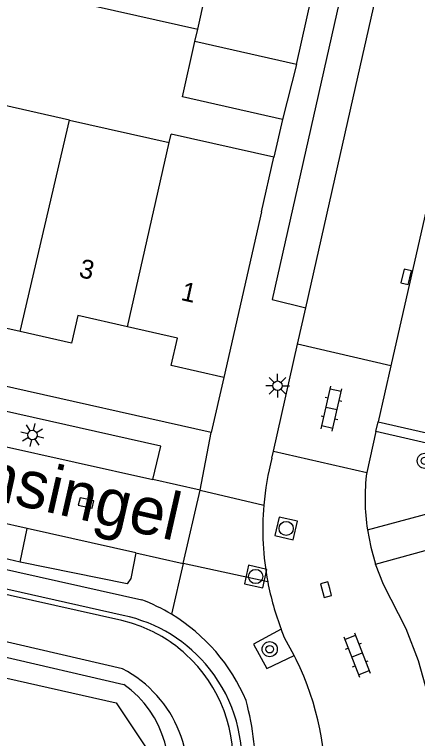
# Model space of a CAD drawing. Extents: x 128000 to 131008, y 398996 to 402500.
# Drawn here: x 128835.04 to 128856.35, y 399174.18 to 399212.48 of the extents above; entities that cross this region are included whole.
import ezdxf

# ---------------------------------------------------------------- set-up
doc = ezdxf.new("R2010")
doc.units = 0
for name, color, linetype in [('gg-afsc-muur', 7, 'Continuous'), ('gg-anno-huisnummerreeks BGT', 7, 'Continuous'), ('gg-anno-openbare ruimte label', 7, 'Continuous'), ('gg-bbg-bijgebouw', 7, 'Continuous'), ('gg-bbg-gedigitaliseerde bebouwing', 7, 'Continuous'), ('gg-bbg-gedigitaliseerde bijgebouw', 7, 'Continuous'), ('gg-bbg-hoofdgebouw', 7, 'Continuous'), ('gg-bbg-luifel en loopbrug', 7, 'Continuous'), ('gg-bbg-tussenscheiding', 7, 'Continuous'), ('gg-knt-BGT kruinlijn', 7, 'Continuous'), ('gg-knt-onverhard', 7, 'Continuous'), ('gg-knt-verharding', 7, 'Continuous'), ('gg-knt-verharding nz', 7, 'Continuous'), ('gg-kntw-beschoeiing', 7, 'Continuous'), ('gt-grn-groengrens', 7, 'Continuous'), ('gt-grn-weggrens', 7, 'Continuous'), ('gt-symb-boom', 7, 'Continuous'), ('gt-symb-klinker verharding', 7, 'Continuous'), ('gt-symb-kolk', 7, 'Continuous'), ('gt-symb-lichtmast', 7, 'Continuous'), ('gt-symb-rioolschacht', 7, 'Continuous')]:
    doc.layers.add(name, color=color, linetype=linetype)

# ---------------------------------------------------------------- blocks, each defined once
blk = doc.blocks.new('gt0-LMAST')
at = {"layer": 'gt-symb-lichtmast'}
for p, q in [((-0.182, 0.173), (-0.447, 0.438)), ((-0.005, 0.246), (-0.005, 0.621)), ((0.172, 0.173), (0.437, 0.438)), ((-0.255, -0.004), (-0.63, -0.004)), ((-0.182, -0.181), (-0.447, -0.446)), ((-0.005, -0.254), (-0.005, -0.629)), ((0.437, -0.446), (0.172, -0.181)), ((0.245, -0.004), (0.62, -0.004))]:
    blk.add_line(p, q, dxfattribs=at)
blk.add_circle((-0.005, -0.004), 0.25, dxfattribs=at)
blk = doc.blocks.new('gt0-KOLK')
at = {"layer": 'gt-symb-kolk'}
blk.add_lwpolyline([(0, 0), (0.375, 0), (0.375, 0.4), (-0.375, 0.4), (-0.375, 0), (0, 0)], dxfattribs=at)
blk = doc.blocks.new('gt0-BOOM')
at = {"layer": 'gt-symb-boom'}
for radius in [0.4, 0.2]:
    blk.add_circle((0, 0), radius, dxfattribs=at)
blk = doc.blocks.new('gt0-KL1')
at = {"layer": 'gt-symb-klinker verharding'}
for p, q in [((-0.5, 0.3), (-0.5, 0.45)), ((0.5, 0.3), (0.5, 0.45)), ((-1.15, 0.3), (1.15, 0.3)), ((-1, -0.3), (-1, 0.3)), ((0, -0.3), (0, 0.3)), ((1, -0.3), (1, 0.3)), ((-1.15, -0.3), (1.15, -0.3)), ((-0.5, -0.45), (-0.5, -0.3)), ((0.5, -0.45), (0.5, -0.3))]:
    blk.add_line(p, q, dxfattribs=at)
blk = doc.blocks.new('gt0-RS')
at = {"layer": 'gt-symb-rioolschacht'}
blk.add_lwpolyline([(-0.5, -0.5), (0.5, -0.5), (0.5, 0.5), (-0.5, 0.5)], close=True, dxfattribs=at)
blk.add_circle((0, 0), 0.375, dxfattribs=at)

msp = doc.modelspace()

# ---------------------------------------------------------------- linework, layer by layer
at = {"layer": 'gg-afsc-muur'}
msp.add_line((128849.216, 399206.927), (128848.742, 399204.927), dxfattribs=at)
at = {"layer": 'gg-bbg-bijgebouw'}
msp.add_line((128849.943, 399209.838), (128850.82, 399213.741), dxfattribs=at)
at = {"layer": 'gg-bbg-gedigitaliseerde bebouwing'}
for p, q in [((128837.941, 399206.889), (128832.685, 399208.074)), ((128837.941, 399206.889), (128843.211, 399205.702)), ((128843.211, 399205.702), (128843.325, 399206.148))]:
    msp.add_line(p, q, dxfattribs=at)
at = {"layer": 'gg-bbg-gedigitaliseerde bijgebouw'}
for p, q in [((128839.302, 399212.919), (128844.724, 399211.7)), ((128844.577, 399211.044), (128844.724, 399211.7)), ((128849.943, 399209.838), (128844.577, 399211.044))]:
    msp.add_line(p, q, dxfattribs=at)
at = {"layer": 'gg-bbg-hoofdgebouw'}
for p, q in [((128848.742, 399204.927), (128843.325, 399206.148)), ((128848.09, 399202.04), (128848.742, 399204.927)), ((128848.09, 399202.04), (128846.11, 399193.271)), ((128835.33, 399195.701), (128833.081, 399196.206))]:
    msp.add_line(p, q, dxfattribs=at)
for points in [[(128841.015, 399195.955), (128838.38, 399196.551), (128838.05, 399195.09), (128835.33, 399195.701)], [(128846.11, 399193.271), (128843.32, 399193.901), (128843.65, 399195.36), (128841.015, 399195.955)]]:
    msp.add_lwpolyline(points, dxfattribs=at)
at = {"layer": 'gg-bbg-luifel en loopbrug'}
msp.add_line((128849.943, 399209.838), (128849.216, 399206.927), dxfattribs=at)
msp.add_lwpolyline([(128849.216, 399206.927), (128843.919, 399208.118), (128844.577, 399211.044)], dxfattribs=at)
at = {"layer": 'gg-bbg-tussenscheiding'}
for p, q in [((128844.724, 399211.7), (128845.465, 399214.997)), ((128835.33, 399195.701), (128837.941, 399206.889)), ((128841.015, 399195.955), (128843.211, 399205.702))]:
    msp.add_line(p, q, dxfattribs=at)
at = {"layer": 'gg-knt-BGT kruinlijn'}
msp.add_lwpolyline([(128841.73, 399180.103), (128841.224, 399180.281), (128840.707, 399180.423), (128787.559, 399192.328), (128779.588, 399194.35)], dxfattribs=at)
for centre, radius, start, end in [((128838.954, 399172.998), 7.628, 47.7669, 68.6571), ((128838.934, 399172.968), 7.664, 352.9557, 47.8107)]:
    msp.add_arc(centre, radius, start, end, dxfattribs=at)
at = {"layer": 'gg-knt-onverhard'}
for p, q in [((128840.747, 399177.856), (128811.83, 399184.58)), ((128811.65, 399183.801), (128840.828, 399177.037))]:
    msp.add_line(p, q, dxfattribs=at)
for centre, radius, start, end in [((128837.801, 399172.172), 6.402, 340.9106, 62.6008), ((128837.523, 399172.413), 5.684, 337.7, 54.4495)]:
    msp.add_arc(centre, radius, start, end, dxfattribs=at)
at = {"layer": 'gg-knt-verharding'}
for p, q in [((128852.941, 399208.071), (128854.288, 399214.056)), ((128850.007, 399195.041), (128850.441, 399196.968)), ((128845.44, 399190.36), (128818.946, 399196.31)), ((128781.706, 399194.974), (128841.764, 399181.517)), ((128848.733, 399189.38), (128850.007, 399195.041)), ((128854.93, 399193.884), (128850.007, 399195.041)), ((128846.11, 399193.271), (128845.44, 399190.36)), ((128854.137, 399190.413), (128854.26, 399190.927)), ((128854.137, 399190.413), (128853.661, 399188.254)), ((128848.649, 399189.008), (128848.733, 399189.38)), ((128848.733, 399189.38), (128853.661, 399188.254)), ((128844.856, 399187.317), (128842.345, 399187.87)), ((128843.96, 399183.428), (128844.856, 399187.317)), ((128835.706, 399185.291), (128833.637, 399185.757)), ((128835.335, 399183.513), (128835.706, 399185.291)), ((128854.126, 399183.404), (128859.042, 399184.744)), ((128835.335, 399183.513), (128833.294, 399183.972)), ((128841.455, 399183.994), (128843.96, 399183.428)), ((128849.931, 399178.357), (128849.821, 399178.564))]:
    msp.add_line(p, q, dxfattribs=at)
for points in [[(128867.508, 399272.586), (128865.697, 399273.046), (128848.658, 399197.395), (128850.441, 399196.968)], [(128854.26, 399190.927), (128859.997, 399189.624), (128865.425, 399213.846), (128859.756, 399215.193)], [(128842.345, 399187.87), (128842.767, 399189.634), (128813.876, 399196.126), (128813.492, 399194.339)], [(128853.695, 399185.214), (128859.332, 399186.725), (128859.894, 399189.096), (128854.137, 399190.413)], [(128853.695, 399185.214), (128853.872, 399184.3), (128854.126, 399183.404)], [(128841.455, 399183.994), (128841.197, 399182.636), (128840.99, 399182.359), (128835.335, 399183.513)], [(128849.139, 399179.953), (128847.683, 399179.164), (128848.376, 399177.875), (128849.821, 399178.564)], [(128849.821, 399178.564), (128849.32, 399179.501), (128849.139, 399179.953)]]:
    msp.add_lwpolyline(points, dxfattribs=at)
for centre, radius, start, end in [((128863.056, 399185.231), 14.894, 165.3094, 175.0348), ((128864.524, 399186.855), 10.953, 172.6634, 188.6181), ((128863.046, 399185.246), 14.882, 175.0879, 190.7805), ((128862.986, 399185.244), 14.824, 190.8165, 200.9113), ((128838.259, 399172.343), 9.821, 58.8301, 69.0902), ((128838.276, 399172.387), 9.775, 22.8293, 58.7832), ((128836.71, 399171.808), 14.754, 356.1706, 26.3498), ((128833.598, 399172.483), 14.177, 357.2552, 15.1118)]:
    msp.add_arc(centre, radius, start, end, dxfattribs=at)
at = {"layer": 'gg-knt-verharding nz'}
for p, q in [((128859.756, 399215.193), (128854.93, 399193.884)), ((128850.441, 399196.968), (128852.941, 399208.071)), ((128813.492, 399194.339), (128842.345, 399187.87)), ((128854.93, 399193.884), (128854.26, 399190.927)), ((128841.455, 399183.994), (128835.706, 399185.291))]:
    msp.add_line(p, q, dxfattribs=at)
msp.add_lwpolyline([(128856.897, 399176.527), (128856.396, 399178.279), (128855.74, 399179.98), (128854.547, 399182.323), (128854.126, 399183.404)], dxfattribs=at)
at = {"layer": 'gg-kntw-beschoeiing'}
msp.add_lwpolyline([(128812.659, 399182.326), (128840.41, 399176.06), (128842.32, 399173.21), (128841.14, 399168.32), (128838.33, 399166.251), (128775.62, 399180.561), (128774.08, 399182.41), (128772.866, 399182.701)], dxfattribs=at)
at = {"layer": 'gt-grn-groengrens'}
msp.add_line((128840.784, 399180.689), (128779.484, 399194.396), dxfattribs=at)
for centre, radius, start, end in [((128839.153, 399172.949), 7.91, 38.343, 78.1001), ((128839.147, 399172.947), 7.916, 353.0565, 38.328)]:
    msp.add_arc(centre, radius, start, end, dxfattribs=at)
at = {"layer": 'gt-grn-weggrens'}
for p, q in [((128844.856, 399187.317), (128845.44, 399190.36)), ((128844.856, 399187.317), (128848.218, 399186.52)), ((128843.96, 399183.428), (128843.342, 399180.746)), ((128848.426, 399182.462), (128843.96, 399183.428))]:
    msp.add_line(p, q, dxfattribs=at)

# ---------------------------------------------------------------- block references
at = {"layer": 'gt-symb-boom'}
for p in [(128856.733, 399188.866), (128848.531, 399178.902)]:
    msp.add_blockref('gt0-BOOM', p, dxfattribs=at)
at = {"layer": 'gt-symb-klinker verharding'}
for p, rotation in [((128851.797, 399191.622), 77.29726808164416), ((128853.142, 399178.595), -68.90078775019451)]:
    msp.add_blockref('gt0-KL1', p, dxfattribs=dict(at, rotation=rotation))
at = {"layer": 'gt-symb-kolk'}
for p, rotation in [((128855.939, 399198.554), 77.29726808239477), ((128838.869, 399186.83), 166.75619797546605), ((128851.703, 399182.105), 105.24507033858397)]:
    msp.add_blockref('gt0-KOLK', p, dxfattribs=dict(at, rotation=rotation))
at = {"layer": 'gt-symb-lichtmast'}
msp.add_blockref('gt0-LMAST', (128848.953, 399192.844), dxfattribs=at)
at = {"layer": 'gt-symb-lichtmast', "rotation": 166.75619797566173}
msp.add_blockref('gt0-LMAST', (128835.984, 399190.229), dxfattribs=at)
at = {"layer": 'gt-symb-rioolschacht'}
for p, rotation in [((128849.401, 399185.289), -12.702731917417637), ((128847.789, 399182.746), 167.2972680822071)]:
    msp.add_blockref('gt0-RS', p, dxfattribs=dict(at, rotation=rotation))

# ---------------------------------------------------------------- texts
at = {"layer": 'gg-anno-huisnummerreeks BGT'}
for s, p in [('3', (128838.398, 399198.597)), ('1', (128843.789, 399197.382))]:
    msp.add_text(s, height=1, rotation=347.3, dxfattribs=at).set_placement(p)
at = {"layer": 'gg-anno-openbare ruimte label'}
msp.add_text('Giethoornsingel', height=2.5, rotation=347.2, dxfattribs=at).set_placement((128820.64, 399189.822))

doc.saveas('drawing.dxf')
